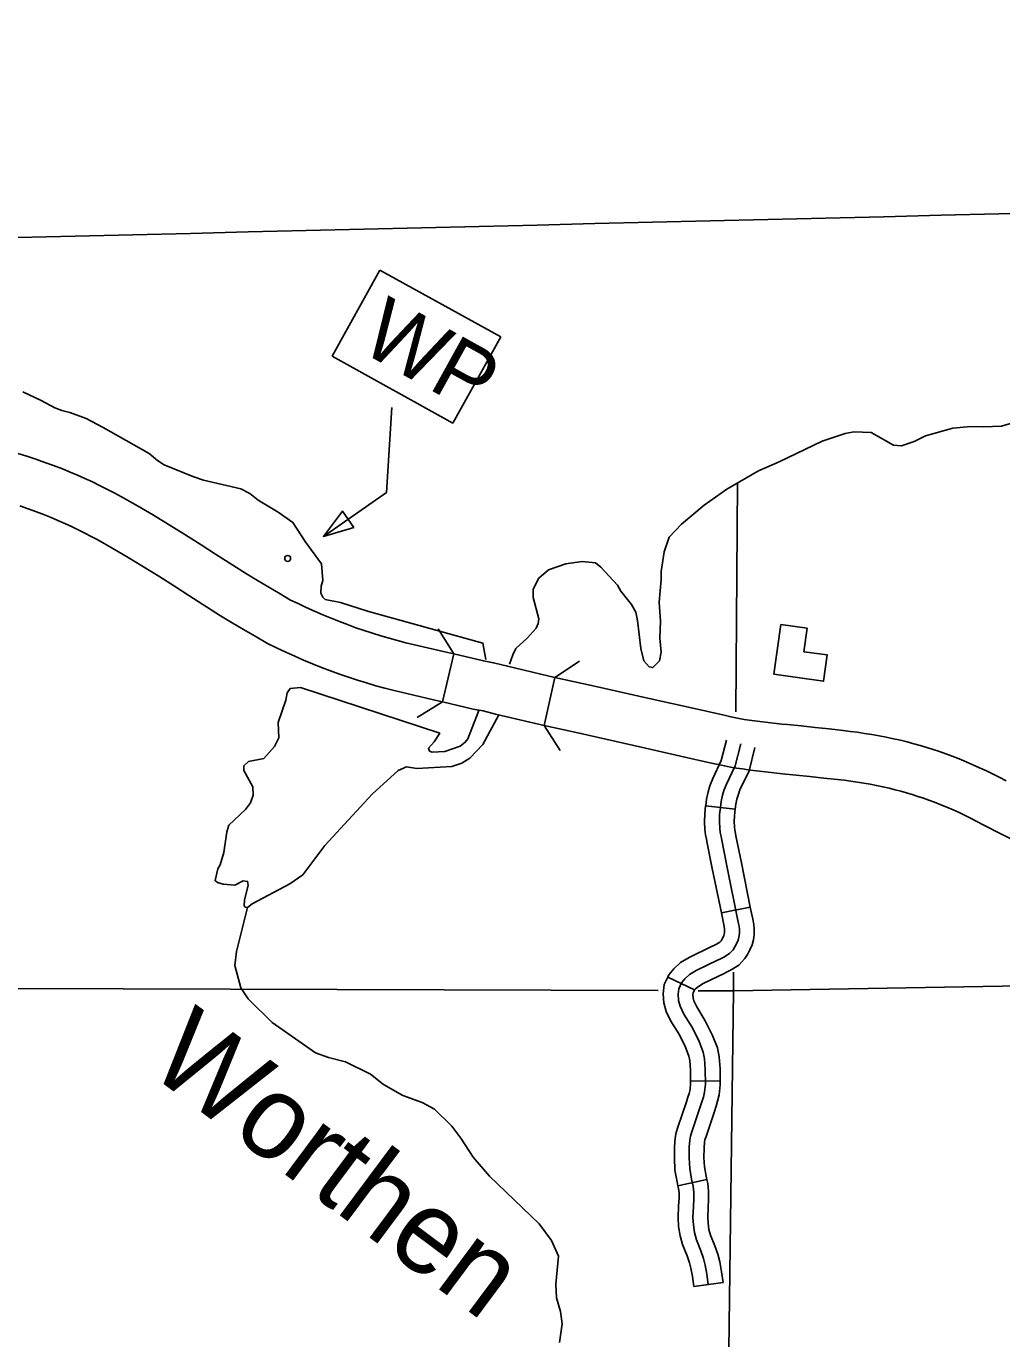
# Model space of a CAD drawing. Extents: x -19 to 366, y -4 to 359.
# Drawn here: x 136.698 to 137.635, y 198.716 to 199.977 of the extents above; entities that cross this region are included whole.
import ezdxf

# ---------------------------------------------------------------- set-up
doc = ezdxf.new("R2010")
doc.units = 0
for name, color, linetype in [('10', 7, 'Continuous'), ('60', 7, 'Continuous'), ('R_Axis Annot', 7, 'Continuous'), ('R_Border Prem', 7, 'Continuous'), ('R_Contour Annot', 7, 'Continuous'), ('R_ROW Annot', 7, 'Continuous'), ('R_Temp Easement', 7, 'Continuous'), ('R_Vert Alg', 7, 'Continuous'), ('Sheet Fence', 7, 'Continuous')]:
    doc.layers.add(name, color=color, linetype=linetype)

msp = doc.modelspace()

# ---------------------------------------------------------------- linework, layer by layer
at = {"layer": '10'}
msp.add_lwpolyline([(137.4157, 199.3546), (137.4634, 199.3478), (137.4669, 199.373), (137.4444, 199.3761), (137.4475, 199.3987), (137.4224, 199.4022)], close=True, dxfattribs=at)
at = {"layer": '60'}
for p, q in [((136.9915, 199.6598), (137.0373, 199.7426)), ((137.1533, 199.6784), (137.0373, 199.7426)), ((137.1074, 199.5956), (137.1533, 199.6784)), ((136.9915, 199.6598), (137.1074, 199.5956))]:
    msp.add_line(p, q, dxfattribs=at)
msp.add_lwpolyline([(136.983, 199.4868), (137.0435, 199.5289), (137.0488, 199.6105)], dxfattribs=at)
msp.add_lwpolyline([(137.0123, 199.4954), (137.0012, 199.5112), (136.983, 199.4868)], close=True, dxfattribs=at)
msp.add_circle((136.9487, 199.4657), 0.00284, dxfattribs=at)
at = {"layer": 'R_Axis Annot'}
for points in [[(137.379, 199.3184), (137.3808, 199.5382)], [(137.3768, 199.0505), (137.377, 199.0685)], [(137.3768, 199.0505), (137.9853, 199.061)], [(136.3794, 199.0537), (137.3045, 199.0507)], [(137.343, 199.0506), (137.3768, 199.0505)], [(137.3668, 198.2874), (137.3768, 199.0505)]]:
    msp.add_lwpolyline(points, dxfattribs=at)
at = {"layer": 'R_Border Prem'}
for points in [[(136.6942, 199.6257), (136.712, 199.6174), (136.7252, 199.6102), (136.7317, 199.6076), (136.7396, 199.6057), (136.7552, 199.6001), (136.7714, 199.5915), (136.8158, 199.5666), (136.8238, 199.5598), (136.8302, 199.5556), (136.8575, 199.5444), (136.8677, 199.541), (136.9037, 199.5324), (136.9124, 199.5279), (136.9203, 199.5218), (136.9397, 199.5102), (136.9537, 199.5003), (136.9655, 199.4818), (136.9811, 199.4606), (136.9824, 199.4446)], [(137.3075, 199.4456), (137.3074, 199.4531), (137.3104, 199.4721), (137.3152, 199.4862), (137.3269, 199.4987), (137.3488, 199.517), (137.3706, 199.5323), (137.4008, 199.5498), (137.4208, 199.5583), (137.4619, 199.5782), (137.4842, 199.5858), (137.4925, 199.5874), (137.5092, 199.5867), (137.5304, 199.5746), (137.5383, 199.5739), (137.5504, 199.5781), (137.5614, 199.5835), (137.5874, 199.5908), (137.6048, 199.5924), (137.6169, 199.592), (137.6343, 199.5928), (137.6581, 199.5998)], [(137.1616, 199.3642), (137.165, 199.3732), (137.1678, 199.3793), (137.1786, 199.389), (137.1872, 199.3986), (137.1894, 199.4032), (137.1898, 199.4078), (137.1844, 199.4282), (137.1844, 199.4362), (137.19, 199.4468), (137.1991, 199.4548), (137.2157, 199.4606), (137.2315, 199.4629), (137.2444, 199.4615), (137.2493, 199.4573), (137.2653, 199.4399), (137.2687, 199.4342), (137.279, 199.4214), (137.2832, 199.4142)], [(137.2832, 199.4142), (137.2847, 199.4062), (137.2879, 199.3793), (137.2906, 199.3675), (137.2959, 199.3615), (137.2993, 199.3611), (137.3057, 199.3672), (137.3075, 199.3756), (137.306, 199.3892), (137.3067, 199.4055), (137.3054, 199.4237), (137.3075, 199.4456)], [(136.9824, 199.4446), (136.981, 199.4392), (136.9806, 199.4324), (136.9825, 199.4286), (136.9848, 199.4263), (136.9995, 199.4233), (137.0253, 199.4151), (137.1362, 199.3844), (137.1391, 199.3687)], [(136.9512, 199.3409), (136.9482, 199.3367), (136.9468, 199.3295), (136.9397, 199.3082), (136.9401, 199.2934), (136.936, 199.2851), (136.9258, 199.2737), (136.9111, 199.2706), (136.9066, 199.2664), (136.9066, 199.2622), (136.9153, 199.2463), (136.9154, 199.2383), (136.9131, 199.2311), (136.9083, 199.2247), (136.8921, 199.2094), (136.8902, 199.203), (136.8873, 199.1832), (136.8839, 199.1714), (136.8816, 199.1676), (136.879, 199.1563), (136.8813, 199.1544), (136.8866, 199.1529), (136.898, 199.1518), (136.9059, 199.156), (136.9101, 199.1556), (136.9108, 199.1518), (136.9071, 199.1374), (136.9068, 199.1321), (136.9079, 199.1309), (136.9102, 199.1306), (136.9147, 199.134), (136.9509, 199.1531), (136.9633, 199.1619), (136.9844, 199.19), (137.0299, 199.2392), (137.0548, 199.262), (137.0627, 199.2655), (137.0726, 199.264), (137.1062, 199.266), (137.116, 199.2691), (137.1236, 199.274), (137.136, 199.287), (137.1515, 199.3155)], [(137.1323, 199.3197), (137.1216, 199.2926), (137.1193, 199.2892), (137.1144, 199.2854), (137.0997, 199.2804), (137.0876, 199.2796), (137.085, 199.2807), (137.0838, 199.2834), (137.0895, 199.2895), (137.0947, 199.2978), (136.9611, 199.3417), (136.9512, 199.3409)]]:
    msp.add_lwpolyline(points, dxfattribs=at)
at = {"layer": 'R_Contour Annot'}
for p, q in [((137.0973, 199.328), (137.1082, 199.374)), ((137.195, 199.3053), (137.2052, 199.3515))]:
    msp.add_line(p, q, dxfattribs=at)
for points in [[(137.1082, 199.374), (137.0996, 199.3761), (137.0623, 199.3847), (137.0543, 199.3868), (137.0462, 199.3891), (137.0381, 199.3914), (137.0301, 199.3939), (137.0221, 199.3965), (137.0141, 199.3992), (137.0062, 199.4021), (136.9985, 199.405), (136.9906, 199.4082), (136.9825, 199.4116), (136.9745, 199.4151), (136.9665, 199.4187), (136.9586, 199.4223), (136.9515, 199.4257), (136.9415, 199.4316), (136.9306, 199.4381), (136.9196, 199.4446), (136.909, 199.4509), (136.8794, 199.4698), (136.8657, 199.4788), (136.8499, 199.4888), (136.8349, 199.4981), (136.8198, 199.5072), (136.8045, 199.5161), (136.789, 199.525), (136.782, 199.5287), (136.7751, 199.5322), (136.7681, 199.5357), (136.7611, 199.5391), (136.754, 199.5423), (136.7469, 199.5455), (136.7398, 199.5486), (136.7324, 199.5516), (136.7238, 199.5549), (136.7153, 199.5579), (136.7067, 199.5609), (136.6982, 199.5638), (136.6896, 199.5665)], [(136.6914, 199.5161), (136.6994, 199.5133), (136.7073, 199.5105), (136.715, 199.5076), (136.7214, 199.5049), (136.728, 199.5021), (136.7345, 199.4992), (136.7409, 199.4962), (136.7473, 199.4932), (136.7537, 199.49), (136.76, 199.4867), (136.7662, 199.4835), (136.7809, 199.4751), (136.7956, 199.4665), (136.8102, 199.4577), (136.8248, 199.4487), (136.84, 199.439), (136.8537, 199.4301), (136.8842, 199.4105), (136.8955, 199.4038), (136.9064, 199.3974), (136.9174, 199.3909), (136.9292, 199.3839), (136.9385, 199.3795), (136.9469, 199.3756), (136.9554, 199.3718), (136.9639, 199.3681), (136.9724, 199.3645), (136.9812, 199.3609), (136.9899, 199.3576), (136.9985, 199.3545), (137.0071, 199.3516), (137.0158, 199.3488), (137.0245, 199.3461), (137.0333, 199.3435), (137.0421, 199.3411), (137.051, 199.3388), (137.0888, 199.33), (137.0973, 199.328)], [(137.2052, 199.3515), (137.1917, 199.3545), (137.1597, 199.3622), (137.1464, 199.3655), (137.1366, 199.3673), (137.1082, 199.374)], [(137.2052, 199.3515), (137.2406, 199.3438), (137.2988, 199.3307), (137.3365, 199.3221), (137.3678, 199.3151), (137.3729, 199.3138), (137.3776, 199.3128), (137.3823, 199.3119), (137.387, 199.3111), (137.3918, 199.3104), (137.3969, 199.3098), (137.4023, 199.3091), (137.4076, 199.3084), (137.4128, 199.3078), (137.4181, 199.3072), (137.4233, 199.3066), (137.4286, 199.3061), (137.442, 199.3048), (137.4554, 199.3033), (137.4688, 199.3019), (137.4821, 199.3003), (137.4889, 199.2996), (137.4958, 199.2987), (137.5028, 199.2977), (137.5097, 199.2966), (137.5167, 199.2954), (137.5235, 199.2941), (137.5304, 199.2926), (137.5374, 199.2911), (137.5437, 199.2895), (137.55, 199.2878), (137.5562, 199.2861), (137.5624, 199.2842), (137.5686, 199.2822), (137.5747, 199.2802), (137.5809, 199.278), (137.5869, 199.2757), (137.5936, 199.2731), (137.6002, 199.2704), (137.6068, 199.2676), (137.6133, 199.2646), (137.6198, 199.2616), (137.6262, 199.2584), (137.6326, 199.2552), (137.6386, 199.252)], [(137.195, 199.3053), (137.1811, 199.3083), (137.1484, 199.3162), (137.1364, 199.3192), (137.1268, 199.321), (137.0973, 199.328)], [(137.6694, 199.183), (137.6167, 199.21), (137.6107, 199.2132), (137.605, 199.2161), (137.5993, 199.2189), (137.5935, 199.2216), (137.5877, 199.2242), (137.5818, 199.2268), (137.5759, 199.2292), (137.57, 199.2315), (137.5646, 199.2335), (137.5593, 199.2354), (137.5539, 199.2372), (137.5484, 199.239), (137.5429, 199.2406), (137.5375, 199.2422), (137.532, 199.2436), (137.5265, 199.245), (137.5204, 199.2464), (137.5142, 199.2476), (137.5081, 199.2488), (137.5019, 199.2499), (137.4957, 199.2509), (137.4895, 199.2518), (137.4833, 199.2526), (137.4768, 199.2533), (137.4635, 199.2548), (137.4503, 199.2563), (137.4371, 199.2577), (137.4239, 199.259), (137.4184, 199.2595), (137.4129, 199.2601), (137.4073, 199.2608), (137.4018, 199.2614), (137.3962, 199.2621), (137.3909, 199.2628), (137.3855, 199.2635), (137.3797, 199.2643), (137.3739, 199.2653), (137.3681, 199.2664), (137.3624, 199.2677), (137.3571, 199.2689), (137.326, 199.2759), (137.2883, 199.2845), (137.2304, 199.2976), (137.195, 199.3053)]]:
    msp.add_lwpolyline(points, dxfattribs=at)
at = {"layer": 'R_ROW Annot'}
for p, q in [((137.3784, 199.2248), (137.3501, 199.228)), ((137.393, 199.1308), (137.3652, 199.1252)), ((137.3395, 199.0514), (137.3138, 199.0635)), ((137.364, 198.9639), (137.3356, 198.9637)), ((137.3512, 198.8694), (137.3235, 198.8632)), ((137.3668, 198.7704), (137.3387, 198.7666))]:
    msp.add_line(p, q, dxfattribs=at)
for points in [[(137.3501, 199.228), (137.3502, 199.2283), (137.351, 199.2346), (137.3526, 199.2417), (137.3542, 199.2472), (137.3569, 199.2545), (137.365, 199.2715), (137.37, 199.2911)], [(137.37, 199.249), (137.3785, 199.2666), (137.3838, 199.2877)], [(137.3784, 199.2248), (137.379, 199.2297), (137.3801, 199.2346), (137.3812, 199.2383), (137.3831, 199.2435), (137.3919, 199.2618), (137.3975, 199.2842)], [(137.3643, 199.2265), (137.365, 199.2322), (137.3664, 199.2382), (137.3677, 199.2427), (137.37, 199.249)], [(137.3652, 199.1252), (137.3565, 199.1678), (137.3513, 199.1938), (137.3509, 199.196), (137.3501, 199.2003), (137.3494, 199.2055), (137.349, 199.2127), (137.3493, 199.2207), (137.3501, 199.228)], [(137.3649, 199.1987), (137.3641, 199.2025), (137.3636, 199.2068), (137.3633, 199.2128), (137.3635, 199.2197), (137.3643, 199.2265)], [(137.393, 199.1308), (137.3844, 199.1734), (137.3792, 199.1993), (137.3788, 199.2014), (137.3782, 199.2048), (137.3777, 199.208), (137.3775, 199.213), (137.3777, 199.2186), (137.3784, 199.2248)], [(137.3704, 199.1706), (137.3653, 199.1966), (137.3649, 199.1987)], [(137.373, 199.0862), (137.3764, 199.0899), (137.378, 199.0927), (137.38, 199.0961), (137.3812, 199.0991), (137.382, 199.102), (137.3825, 199.1055), (137.3825, 199.1092), (137.3822, 199.1124), (137.3814, 199.1164), (137.3704, 199.1706)], [(137.3395, 199.0514), (137.3405, 199.0523), (137.3431, 199.0547), (137.3477, 199.0574), (137.3687, 199.0675), (137.3696, 199.068), (137.3746, 199.0705), (137.3821, 199.0752), (137.3878, 199.0814), (137.3903, 199.0855), (137.3927, 199.0898), (137.3947, 199.0945), (137.396, 199.0993), (137.3967, 199.1045), (137.3967, 199.1098), (137.3963, 199.1143), (137.3954, 199.1192), (137.393, 199.1308)], [(137.3137, 199.0635), (137.3148, 199.0657), (137.3196, 199.0717), (137.3259, 199.0776), (137.3343, 199.0825), (137.3559, 199.0929), (137.3566, 199.0933), (137.3607, 199.0953), (137.3638, 199.0973), (137.3649, 199.0984), (137.3657, 199.0998), (137.3673, 199.1025), (137.3677, 199.1036), (137.368, 199.1048), (137.3683, 199.1064), (137.3683, 199.1086), (137.3681, 199.1104), (137.3675, 199.1137), (137.3652, 199.1252)], [(137.345, 198.9392), (137.3466, 198.944), (137.3479, 198.9483), (137.3491, 198.9532), (137.3499, 198.9609), (137.3498, 198.9749), (137.3491, 198.9852), (137.3478, 198.9916), (137.3438, 199.0019), (137.3374, 199.0149), (137.3293, 199.0282), (137.3255, 199.0357), (137.324, 199.0413), (137.3236, 199.0471), (137.3243, 199.0524), (137.3269, 199.0581), (137.3301, 199.062), (137.3345, 199.0662), (137.341, 199.07), (137.3623, 199.0802), (137.3631, 199.0806)], [(137.3631, 199.0806), (137.3677, 199.0829), (137.373, 199.0862)], [(137.3356, 198.9637), (137.3356, 198.9744), (137.3349, 198.9834), (137.3341, 198.9877), (137.3308, 198.9962), (137.3249, 199.0081), (137.3168, 199.0213), (137.3122, 199.0306), (137.3099, 199.0389), (137.3094, 199.0476), (137.3104, 199.0564), (137.3138, 199.0635)], [(137.364, 198.9639), (137.364, 198.9755), (137.3632, 198.9871), (137.3615, 198.9956), (137.3568, 199.0076), (137.3498, 199.0218), (137.3417, 199.0351), (137.3388, 199.0408), (137.3381, 199.0436), (137.3379, 199.0467), (137.3381, 199.0485), (137.3395, 199.0514)], [(137.3235, 198.8632), (137.3227, 198.8669), (137.3206, 198.8784), (137.3201, 198.89), (137.3202, 198.9008), (137.3208, 198.9089), (137.3218, 198.9144), (137.3235, 198.9196), (137.3316, 198.9438), (137.3331, 198.9482), (137.3342, 198.952), (137.3351, 198.9556), (137.3356, 198.9615), (137.3356, 198.9637)], [(137.3512, 198.8694), (137.3505, 198.8725), (137.3489, 198.8816), (137.3485, 198.8904), (137.3486, 198.8995), (137.3491, 198.9054), (137.3494, 198.9073), (137.3505, 198.9105), (137.3585, 198.9347), (137.3602, 198.9397), (137.3616, 198.9445), (137.3632, 198.9507), (137.3641, 198.9603), (137.364, 198.9639)], [(137.3349, 198.9072), (137.3356, 198.9109), (137.337, 198.9151), (137.345, 198.9392)], [(137.3527, 198.7685), (137.3514, 198.7783), (137.3498, 198.7871), (137.3481, 198.7934), (137.3456, 198.8008), (137.3414, 198.8113), (137.3394, 198.8183), (137.3383, 198.8257), (137.3379, 198.8327), (137.3383, 198.8432), (137.3388, 198.8507), (137.3388, 198.8572), (137.3381, 198.863), (137.3366, 198.8697), (137.3348, 198.88), (137.3343, 198.8902), (137.3344, 198.9002), (137.3349, 198.9072)], [(137.3668, 198.7704), (137.3654, 198.7806), (137.3636, 198.7902), (137.3617, 198.7975), (137.3589, 198.8057), (137.3549, 198.8158), (137.3533, 198.8213), (137.3524, 198.8272), (137.3522, 198.8329), (137.3525, 198.8425), (137.353, 198.8502), (137.353, 198.858), (137.3521, 198.8654), (137.3512, 198.8694)], [(137.3387, 198.7666), (137.3374, 198.776), (137.3359, 198.784), (137.3345, 198.7893), (137.3323, 198.7959), (137.328, 198.8067), (137.3255, 198.8152), (137.3241, 198.8243), (137.3237, 198.8326), (137.3241, 198.8439), (137.3246, 198.8512), (137.3246, 198.8564), (137.3241, 198.8607), (137.3235, 198.8632)]]:
    msp.add_lwpolyline(points, dxfattribs=at)
at = {"layer": 'R_Temp Easement'}
msp.add_lwpolyline([(136.91, 199.1305), (136.8995, 199.0881), (136.898, 199.0748), (136.9038, 199.0532), (136.9106, 199.0427), (136.9338, 199.02), (136.9755, 198.9909), (136.988, 198.9864), (137.0043, 198.9823), (137.0282, 198.9703), (137.0407, 198.9604), (137.0593, 198.9499), (137.0778, 198.9431), (137.0896, 198.9367), (137.1063, 198.9205), (137.115, 198.9091), (137.1268, 198.8906), (137.1424, 198.8724), (137.1902, 198.8267), (137.202, 198.8108), (137.2089, 198.7957), (137.2063, 198.7687), (137.2068, 198.7555), (137.2106, 198.7426), (137.2122, 198.7308), (137.2096, 198.7126)], dxfattribs=at)
at = {"layer": 'R_Vert Alg'}
for points in [[(137.0933, 199.3982), (137.1082, 199.374)], [(137.2052, 199.3515), (137.2291, 199.3669)], [(137.0973, 199.328), (137.0731, 199.313)], [(137.2104, 199.2814), (137.195, 199.3053)]]:
    msp.add_lwpolyline(points, dxfattribs=at)
at = {"layer": 'Sheet Fence'}
for points in [[(139.4406, 1.5315), (139.2511, 10.1473), (139.0608, 18.7633), (138.8699, 27.3793), (138.6784, 35.9956), (138.4861, 44.6119), (138.2932, 53.2285), (138.0997, 61.8451), (137.9055, 70.4619), (137.7106, 79.0789), (137.5151, 87.6959), (137.319, 96.3132), (137.1221, 104.9306), (136.9247, 113.5481), (136.7265, 122.1658), (136.5278, 130.7836), (136.3283, 139.4016), (136.1282, 148.0197), (135.9275, 156.6379), (135.7261, 165.2564), (135.5241, 173.8749), (135.3214, 182.4936), (135.1181, 191.1125), (134.9141, 199.7315), (134.7095, 208.3506), (134.5043, 216.9699), (134.2984, 225.5894), (134.0919, 234.209), (133.8847, 242.8288), (133.6769, 251.4487), (133.4685, 260.0687), (133.2594, 268.6889), (133.0497, 277.3093), (132.8393, 285.9298), (132.6283, 294.5504), (132.4167, 303.1713), (132.2044, 311.7922), (131.9916, 320.4133), (131.778, 329.0346), (131.5639, 337.656), (131.3491, 346.2776)], [(0, 198.1326), (7.1014, 198.137), (14.2028, 198.1503), (21.3042, 198.1724), (28.4055, 198.2034), (35.5068, 198.2433), (42.6081, 198.292), (49.7092, 198.3496), (56.8103, 198.4161), (63.9113, 198.4913), (71.0123, 198.5755), (78.1131, 198.6685), (85.2137, 198.7704), (92.3143, 198.8811), (99.4147, 199.0007), (106.5149, 199.1291), (113.615, 199.2664), (120.7149, 199.4126), (127.8146, 199.5676), (134.9141, 199.7315), (142.0135, 199.9042), (149.1125, 200.0858), (156.2114, 200.2762), (163.31, 200.4755), (170.4084, 200.6837), (177.5065, 200.9007), (184.6043, 201.1265), (191.7018, 201.3612), (198.799, 201.6048), (205.896, 201.8572), (212.9926, 202.1185), (220.0888, 202.3886), (227.1848, 202.6676), (234.2803, 202.9554), (241.3755, 203.2521), (248.4704, 203.5576), (255.5648, 203.872), (262.6589, 204.1952), (269.7525, 204.5273), (276.8457, 204.8682), (283.9385, 205.218), (291.0309, 205.5766), (298.1228, 205.9441), (305.2142, 206.3204), (312.3051, 206.7056), (319.3956, 207.0996), (326.4856, 207.5024), (333.5751, 207.9141), (340.664, 208.3347)], [(0, 189.5162), (7.1121, 189.5206), (14.2243, 189.5339), (21.3364, 189.556), (28.4484, 189.5869), (35.5605, 189.6267), (42.6725, 189.6754), (49.7844, 189.7329), (56.8962, 189.7992), (64.0079, 189.8744), (71.1196, 189.9584), (78.2311, 190.0512), (85.3425, 190.1529), (92.4538, 190.2635), (99.5649, 190.3829), (106.6759, 190.5111), (113.7867, 190.6482), (120.8974, 190.7941), (128.0078, 190.9489), (135.1181, 191.1125), (142.2282, 191.2849), (149.338, 191.4662), (156.4476, 191.6563), (163.5569, 191.8553), (170.666, 192.0631), (177.7749, 192.2798), (184.8835, 192.5053), (191.9917, 192.7396), (199.0997, 192.9828), (206.2074, 193.2348), (213.3147, 193.4956), (220.4218, 193.7653), (227.5285, 194.0438), (234.6348, 194.3312), (241.7408, 194.6274), (248.8464, 194.9324), (255.9516, 195.2463), (263.0564, 195.569), (270.1608, 195.9005), (277.2648, 196.2409), (284.3683, 196.5901), (291.4715, 196.9481), (298.5741, 197.315), (305.6763, 197.6907), (312.7781, 198.0753), (319.8793, 198.4686), (326.9801, 198.8708), (334.0804, 199.2818), (341.1801, 199.7017)]]:
    msp.add_spline(points, degree=3, dxfattribs=at)

# ---------------------------------------------------------------- texts
at = {"layer": '60'}
msp.add_text('WP', height=0.06, rotation=331.0332, dxfattribs=at).set_placement((137.0158, 199.6661))
at = {"layer": 'R_Temp Easement'}
msp.add_text('Worthen', height=0.08, rotation=323.2968, dxfattribs=at).set_placement((136.8117, 198.9742))

doc.saveas('drawing.dxf')
